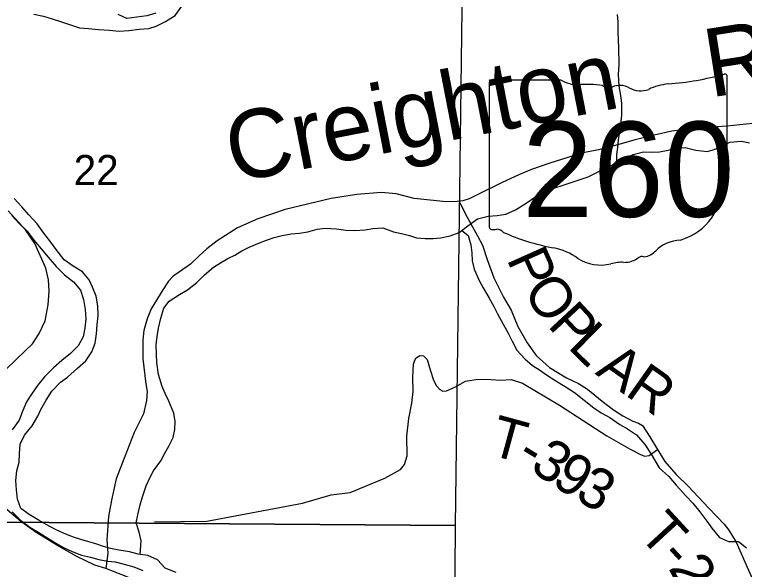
# Model space of a CAD drawing. Extents: x 2043100 to 2470832, y 443715 to 810583.
# Drawn here: x 2302906 to 2308244, y 602818 to 606876 of the extents above; entities that cross this region are included whole.
import ezdxf

# ---------------------------------------------------------------- set-up
doc = ezdxf.new("R2010")
doc.units = 0
for name, color, linetype in [('GM_X_Major_River', 7, 'Continuous'), ('GM_X_Minor_River', 7, 'Continuous'), ('GM_X_Minor_River_Text', 7, 'Continuous'), ('GM_X_Section', 7, 'Continuous'), ('GM_X_Section_Text', 7, 'Continuous'), ('GM_X_State_Location', 7, 'Continuous'), ('GM_X_State_Route', 7, 'Continuous'), ('GM_X_State_Shield', 7, 'Continuous'), ('GM_X_Township_Road', 7, 'Continuous'), ('GM_X_Township_Road_Text', 7, 'Continuous')]:
    doc.layers.add(name, color=color, linetype=linetype)

msp = doc.modelspace()

# ---------------------------------------------------------------- linework, layer by layer
at = {"layer": 'GM_X_Major_River'}
for points in [[(2303047.1, 606879.4), (2303117.2, 606864.1), (2303181.3, 606844.8), (2303249.5, 606823.4), (2303315.7, 606802.1), (2303379.9, 606778.8), (2303445.8, 606775.4), (2303519.8, 606768.2), (2303599.8, 606763), (2303671.8, 606755.8), (2303741.7, 606760.5), (2303817.6, 606769.3), (2303887.4, 606774), (2303941.2, 606792.6), (2304010.8, 606825.4), (2304080.2, 606870.2), (2304129.4, 606936.8)], [(2303938.2, 606886.7), (2303872.4, 606866), (2303800.6, 606857.2), (2303726.8, 606846.5), (2303664.5, 606877.9)], [(2302919.2, 603399.5), (2302914.4, 603467.5), (2302921.7, 603537.7), (2302939, 603602), (2302942.3, 603664.1), (2302945.5, 603734.2), (2302978.7, 603800.6), (2303034, 603867.3), (2303075.2, 603937.8), (2303098.6, 603988.1), (2303135.8, 604054.6), (2303179.1, 604121.1), (2303242.3, 604187.9), (2303293.8, 604224.5), (2303367, 604289.3), (2303426.4, 604344), (2303469.7, 604408.5), (2303494.9, 604472.9), (2303504.2, 604541.1), (2303509.5, 604607.2), (2303516.7, 604675.4), (2303513.9, 604745.4), (2303503.2, 604817.4), (2303474.5, 604883.2), (2303451.9, 604937), (2303401.3, 604994.6), (2303334.9, 605036), (2303268.5, 605081.3), (2303209.7, 605158.8), (2303171.2, 605212.5), (2303118.5, 605278), (2303071.8, 605345.6), (2303009.1, 605411), (2302958.5, 605470.6), (2302901.9, 605532.1)], [(2302885.3, 605407.8), (2302939.9, 605348.2), (2302998.5, 605290.8), (2303047.1, 605225.2), (2303099.8, 605161.7), (2303150.4, 605102.1), (2303209.1, 605034.6), (2303269.7, 604973.2), (2303336.2, 604921.8), (2303386.8, 604860.3), (2303409.5, 604792.4), (2303422.3, 604718.5), (2303427, 604650.4), (2303419.8, 604582.2), (2303406.5, 604520), (2303371.3, 604453.6), (2303313.9, 604396.9), (2303250.5, 604346.2), (2303189.2, 604293.5), (2303124, 604226.7), (2303072.7, 604164.1), (2303029.4, 604099.5), (2302992.1, 604043.1), (2302966.8, 603980.7), (2302939.6, 603910.4), (2302888.4, 603839.8)], [(2304088.7, 602794.9), (2304006.4, 602828.1), (2303951.8, 602887.6), (2303881.5, 602918.9), (2303809.5, 602930.2), (2303745.4, 602947.5), (2303669.3, 602958.8), (2303607.2, 602970.1), (2303557.1, 602985.6), (2303499, 603005), (2303448.9, 603018.5), (2303390.7, 603036), (2303336.6, 603053.4), (2303268.3, 603080.7), (2303204.1, 603110.1), (2303135.7, 603147.4), (2303085.5, 603175), (2303013.1, 603218.3), (2302952.6, 603263.7), (2302925.9, 603331.5), (2302919.2, 603399.5)], [(2302889, 603239), (2302949.6, 603177.5), (2303016.1, 603126.2), (2303082.4, 603086.8), (2303148.8, 603045.4), (2303211.2, 603008.1), (2303263.5, 602978.6), (2303325.7, 602949.2), (2303394, 602921.9), (2303460.1, 602906.5), (2303522.2, 602891.2)], [(2303522.2, 602891.2), (2303588.3, 602877.8), (2303640.3, 602874.4), (2303708.4, 602857), (2303778.5, 602837.8), (2303844.8, 602810.4)]]:
    msp.add_lwpolyline(points, dxfattribs=at)
at = {"layer": 'GM_X_Minor_River'}
for points in [[(2307310.2, 605793), (2307311.7, 605853.1), (2307317.4, 605903.2), (2307322.9, 605961.3), (2307332.5, 606017.4), (2307340.1, 606073.6), (2307347.7, 606139.7), (2307347.1, 606227.8), (2307340.7, 606283.9), (2307328.2, 606351.9), (2307323.6, 606438), (2307327.1, 606508.1), (2307326.2, 606636.3), (2307323.8, 606690.3), (2307321.4, 606752.4), (2307320.9, 606822.5), (2307316.5, 606876.5)], [(2303824.1, 602927.9), (2303832.5, 603027.6), (2303816.1, 603089.6), (2303795.6, 603159.5), (2303807.2, 603217.7), (2303824.7, 603289.9), (2303840.3, 603348.1), (2303867.7, 603428.3), (2303895.2, 603488.6), (2303922.9, 603538.8), (2303974.3, 603613.2), (2304001.9, 603663.5), (2304037.5, 603723.8), (2304065, 603782), (2304078.6, 603842.2), (2304080.2, 603900.3), (2304071.8, 603960.3), (2304033.2, 604048.2), (2304006.8, 604104.1), (2303984.5, 604156), (2303957.9, 604244), (2303945.3, 604332), (2303944.9, 604390.1), (2303942.4, 604460.2), (2303948, 604520.3), (2303959.5, 604582.4), (2303975, 604654.6), (2303998.5, 604728.8), (2304036.1, 604779.2), (2304111.6, 604829.7), (2304171.4, 604862.1), (2304238.9, 604916.6), (2304294.5, 604973), (2304360, 605029.5), (2304411.8, 605059.9), (2304465.5, 605092.2), (2304517.3, 605116.6), (2304569, 605147), (2304622.8, 605175.3), (2304696.5, 605207.8), (2304748.3, 605226.2), (2304804.2, 605244.6), (2304862, 605261), (2304927.9, 605271.4), (2304989.8, 605277.8), (2305051.6, 605288.2), (2305119.4, 605306.6), (2305177.3, 605315), (2305261.3, 605309.5), (2305329.3, 605299.9), (2305389.3, 605296.3), (2305471.2, 605302.8), (2305525.1, 605311.2), (2305599, 605315.7), (2305677.1, 605288.1), (2305737.1, 605274.4), (2305795.2, 605260.8), (2305845.3, 605243.1), (2305909.2, 605239.5), (2305967.2, 605237.8), (2306021.1, 605244.2), (2306092.9, 605258.7), (2306158.7, 605281.1), (2306222.3, 605331.6), (2306291.9, 605382.1), (2306369.7, 605400.6), (2306435.6, 605407), (2306499.5, 605417.4), (2306569.2, 605447.9), (2306646.8, 605496.4), (2306718.4, 605545), (2306786.1, 605585.4), (2306857.8, 605609.9), (2306917.6, 605628.3), (2306977.4, 605648.7), (2307049.2, 605673.2), (2307101, 605689.6), (2307188.7, 605734.2), (2307244.4, 605760.6), (2307298.2, 605786.9), (2307429.6, 605853.8), (2307507.4, 605872.4), (2307565.4, 605870.7), (2307623.3, 605873.1), (2307687.2, 605883.5), (2307741, 605899.9), (2307810.9, 605904.3), (2307889, 605884.8), (2307971, 605875.3), (2308022.8, 605889.6), (2308080.6, 605914), (2308138.4, 605942.4), (2308224.2, 605951), (2308282.3, 605939.3)], [(2306177.9, 605296.3), (2306224.8, 605259.5), (2306243.3, 605191.5), (2306249.7, 605133.5), (2306252.1, 605075.4), (2306266.5, 605013.4), (2306303.1, 604931.5), (2306333.4, 604877.7), (2306375.9, 604805.8), (2306410.3, 604740), (2306438.7, 604686.1), (2306479.1, 604612.2), (2306515.6, 604546.4), (2306546, 604486.5), (2306580.4, 604422.6), (2306638.8, 604358.9), (2306695.1, 604309.2), (2306745.3, 604277.5), (2306797.5, 604241.7), (2306865.7, 604198.1), (2306932, 604156.5), (2307002.2, 604112.9), (2307072.5, 604055.2), (2307142.9, 603999.6), (2307197.1, 603963.9), (2307259.3, 603930.2), (2307333.5, 603878.7), (2307389.7, 603847), (2307456, 603801.3), (2307516.4, 603731.6), (2307562.9, 603661.8), (2307621.5, 603562), (2307691.9, 603498.4), (2307744.3, 603434.7), (2307814.8, 603357), (2307867.1, 603303.3), (2307919.5, 603239.5), (2307969.9, 603171.8), (2308006.3, 603119.9), (2308062.7, 603050.2), (2308126.9, 603022.6), (2308200.8, 603023), (2308259.1, 602975.3)]]:
    msp.add_lwpolyline(points, dxfattribs=at)
at = {"layer": 'GM_X_Section'}
for points in [[(2306197.6, 608429.8), (2306129.2, 603138.5), (2300844.4, 603179.1), (2300874.8, 608467.8)], [(2300844.4, 603179.1), (2306129.2, 603138.5), (2306089.3, 597805.7), (2300812.2, 597864.3)]]:
    msp.add_lwpolyline(points, close=True, dxfattribs=at)
at = {"layer": 'GM_X_State_Route'}
for points in [[(2308304, 606079.2), (2308118.2, 606059.1), (2307938.2, 606047.2), (2307836.4, 606036.9), (2307714.5, 606024.2), (2307585, 605995.3), (2307435.7, 605958), (2307326.3, 605925.5), (2307177, 605886.2), (2307053.4, 605861.4), (2306814.8, 605786.1), (2306687.7, 605743.2), (2306594.5, 605703.1), (2306471.6, 605648.3), (2306275.6, 605549.7), (2306230, 605528.7), (2306184.3, 605513.7), (2306158.3, 605510.5), (2306144.3, 605508.8), (2306062.3, 605507), (2305827.5, 605529.9), (2305696.5, 605565.2), (2305586.2, 605574.8), (2305408.3, 605560.9), (2305220.7, 605530.8), (2304886.2, 605449.3), (2304685.4, 605382.8), (2304536.8, 605317.4), (2304386.8, 605221.9), (2304312, 605162.1), (2304257.1, 605110.8), (2304192.4, 605051.2), (2304111.6, 604995.3), (2304066.3, 604962.3), (2304031.1, 604925.4), (2303990.5, 604862.4), (2303905.5, 604724.2), (2303875.1, 604651.3), (2303851, 604566.6), (2303844.6, 604496.3), (2303843.8, 604358), (2303866, 604176), (2303875.3, 604118), (2303870.8, 604053.8), (2303849, 603955.1), (2303780, 603819.2), (2303694.9, 603600.9), (2303649.6, 603479.6), (2303615.1, 603324.5), (2303593.7, 603205.7), (2303581.7, 603033), (2303587.9, 602936.9), (2303572.4, 602824.3)], [(2302838.4, 604277.9), (2302918.7, 604355.8), (2302981.4, 604415.3), (2303036.3, 604466.7), (2303084.6, 604543.9), (2303128.6, 604635.1), (2303151.9, 604753.9), (2303159.6, 604854.3), (2303153.8, 604936.4), (2303133.8, 605022.1), (2303053.6, 605202.8), (2302985.2, 605301.6), (2302857.9, 605441.2)], [(2303572.4, 602824.3), (2303493.8, 602848.7), (2303362.2, 602912), (2303214.1, 602994.9), (2303055.7, 603091.7), (2302947.8, 603169.6), (2302833.4, 603269.3)], [(2302753.8, 601314.9), (2302962.2, 601399.6), (2303049.5, 601434.7), (2303710.2, 601700.6), (2304154.8, 601872.7), (2304472.6, 601987.8), (2304601.4, 602048.8), (2304646.6, 602083.9), (2304693.2, 602149), (2304719.3, 602231.8), (2304702, 602287.5), (2304668.6, 602347), (2304609.4, 602397.8), (2304524.3, 602444.1), (2304388.9, 602497.3), (2304075.5, 602626.8), (2303746.2, 602755.9), (2303572.4, 602824.3)]]:
    msp.add_lwpolyline(points, dxfattribs=at)
at = {"layer": 'GM_X_State_Shield'}
for p, q in [((2308118.6, 605870.3), (2308118.6, 606423.1)), ((2306378.4, 606378.7), (2306378.4, 605322.1)), ((2306905.1, 606396.9), (2306395.5, 606396.9)), ((2308118.4, 605870.5), (2308118.6, 605870.3))]:
    msp.add_line(p, q, dxfattribs=at)
for centre, major_axis, start_param, end_param in [((2307498.7, 607837.4), (1845.5, 0), 4.814394, 5.042369), ((2308099.3, 606425.4), (19.4, 0), 6.141152, 7.989035), ((2306398.3, 606381), (20.2, 0), 1.712693, 3.28349), ((2307026.5, 606519.6), (195.5, 0), 4.042523, 4.731795), ((2307091.3, 605803.7), (702, 0), 1.404758, 1.657858), ((2307250.7, 606386.4), (56.4, 0), 3.836095, 5.185415), ((2307333.5, 606264.3), (117.3, 0), 0.950623, 2.079405), ((2307734.1, 606074.2), (371.3, 0), 1.699011, 2.107814), ((2307484.9, 606431.8), (141.1, 0), 4.081561, 5.145723), ((2308114.1, 605829.8), (30, 0), 1.883978, 3.671073), ((2307923.4, 605759.9), (180, 0), 5.934695, 6.695948), ((2308097.9, 605868.2), (20.7, 0), 5.05454, 6.418171), ((2308188, 605639), (130.9, 0), 2.387724, 3.262537), ((2307602.1, 605568.7), (461.6, 0), 5.101752, 6.440018), ((2306398.5, 605319.8), (20.3, 0), 3.00124, 4.508301), ((2306401.6, 605427.9), (155.2, 0), 4.665946, 4.897461), ((2306433.3, 605261.1), (56, 0), 0.519207, 1.627899), ((2307139.9, 606210.5), (1332.7, 0), 4.195997, 4.488961), ((2307796.7, 605025.4), (252.8, 0), 1.647645, 2.488434), ((2306742.6, 604847.4), (417, 0), 0.823519, 1.323587), ((2307476.4, 605219.7), (149.1, 0), 4.937069, 5.64225), ((2307193.6, 605255.9), (264.6, 0), 4.026481, 4.996735), ((2307365.8, 605176.7), (141, 0), 4.691044, 5.507374), ((2307493.3, 605074.4), (39.7, 0), 1.147584, 2.315152), ((2307346.5, 604890.5), (217.4, 0), 1.495662, 1.94098)]:
    msp.add_ellipse(centre, major_axis=major_axis, ratio=0.8, start_param=start_param, end_param=end_param, dxfattribs=at)
at = {"layer": 'GM_X_Township_Road'}
for points in [[(2306158.3, 605510.5), (2306205.2, 605416.7), (2306290.8, 605257.2), (2306327.5, 605189.4), (2306362.5, 605085.5), (2306411.8, 604951.8), (2306483.3, 604808.1), (2306538.2, 604714.5), (2306587.4, 604594.7), (2306654.6, 604475.1), (2306721.5, 604383.5), (2306818.4, 604294.3), (2306943.1, 604219.2), (2307031.6, 604178), (2307096, 604136.5), (2307202.9, 604047.3), (2307287.5, 603985.9), (2307353.9, 603940.4), (2307428.3, 603901), (2307468.5, 603887.4), (2307498.7, 603869.6), (2307553.5, 603788), (2307608.3, 603695.7), (2307661.3, 603606.6), (2307744.2, 603511.2), (2307833.1, 603425.9), (2307984.7, 603267), (2308095.8, 603147.8), (2308130.3, 603104), (2308185.2, 603016.3), (2308312, 602729)], [(2303929.2, 603166.4), (2304313.2, 603171.8), (2305012, 603302.3), (2305221.4, 603362.3), (2305361.2, 603381.6), (2305614.2, 603486), (2305727.6, 603549.2), (2305757.3, 603585.5), (2305778.6, 603649.8), (2305775.2, 603792), (2305789.9, 603922.4), (2305810.9, 604032.8), (2305822, 604119), (2305819, 604225.2), (2305824, 604319.4), (2305833.7, 604349.5), (2305843.6, 604365.6), (2305869.4, 604381.9), (2305897.4, 604380.1), (2305923.7, 604352.3), (2305948.5, 604270.4), (2305969.2, 604202.5), (2305991.6, 604160.6), (2306015.9, 604132.8), (2306038, 604120.9), (2306066, 604123.2), (2306125.7, 604151.8), (2306205.3, 604194.6), (2306295.2, 604209.4), (2306391.2, 604206.3), (2306463.3, 604202.9), (2306537.2, 604207.6), (2306621.5, 604180.3), (2306891.1, 604020.4), (2307237.4, 603795.1), (2307408.3, 603698.5), (2307488.8, 603655.2), (2307514.9, 603645.4), (2307546.8, 603651.7), (2307608.3, 603695.7)]]:
    msp.add_lwpolyline(points, dxfattribs=at)

# ---------------------------------------------------------------- texts
at = {"layer": 'GM_X_Minor_River_Text'}
for s, rotation, p in [('Run', 9.0005, (2307994, 606268.8)), ('Creighton', 10.9986, (2304503.7, 605645.2))]:
    msp.add_text(s, height=499.98, rotation=rotation, dxfattribs=at).set_placement(p)
at = {"layer": 'GM_X_Section_Text'}
msp.add_text('22', height=220.83, rotation=0, dxfattribs=at).set_placement((2303338.2, 605628.7))
at = {"layer": 'GM_X_State_Location'}
for s in ['s', 'r']:
    msp.add_text(s, height=0.0000833, dxfattribs=at).set_placement((2307229.1, 605780.6))
msp.add_text('260', height=0.0000833, rotation=0, dxfattribs=at).set_placement((2306875.8, 605707.4))
at = {"layer": 'GM_X_State_Shield'}
msp.add_text('260', height=696.1, dxfattribs=at).set_placement((2306618.9, 605396.6))
at = {"layer": 'GM_X_Township_Road_Text'}
for s, rotation, p in [('P', 294.0484, (2306501.9, 605089.6)), ('O', 305.4703, (2306616.7, 604848.1)), ('P', 312.9184, (2306796.8, 604600.1)), ('L', 315.5776, (2306945.2, 604441)), ('A', 324.9126, (2307146.5, 604249.8)), ('R', 324.843, (2307362.4, 604098.1)), ('T', 344.708, (2306367.1, 603660.5)), ('3', 326.9493, (2306666.1, 603546.7)), ('-', 328.3281, (2306562.9, 603610.3)), ('9', 327.4538, (2306823.4, 603444.3)), ('3', 330.5651, (2306994.4, 603335.8)), ('T', 312.5902, (2307460.5, 603069.9)), ('-', 312.4822, (2307612.2, 602904.8)), ('2', 298.7695, (2307684.4, 602829.3))]:
    msp.add_text(s, height=300, rotation=rotation, dxfattribs=at).set_placement(p)

doc.saveas('drawing.dxf')
